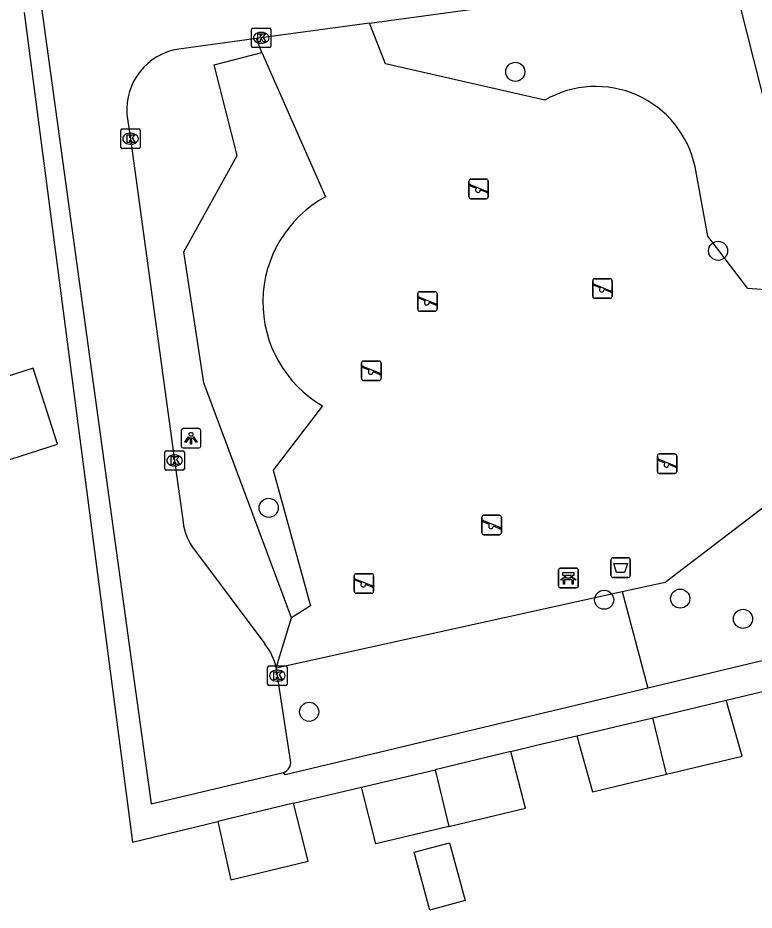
# Model space of a CAD drawing. Extents: x 159718 to 160783, y 383290 to 384030.
# Drawn here: x 160196.59 to 160234.26, y 383597.37 to 383643.06 of the extents above; entities that cross this region are included whole.
import ezdxf

# ---------------------------------------------------------------- set-up
doc = ezdxf.new("R2010")
doc.units = 0
for name, color, linetype in [('IMGEO_Afvalbak', 7, 'Continuous'), ('IMGEO_Bank', 7, 'Continuous'), ('IMGEO_Boom', 7, 'Continuous'), ('IMGEO_Groenvoorziening', 7, 'Continuous'), ('IMGEO_Kolk', 7, 'Continuous'), ('IMGEO_Lichtpunt', 7, 'Continuous'), ('IMGEO_Pand', 7, 'Continuous'), ('IMGEO_Rijbaan_lokaal_open', 7, 'Continuous'), ('IMGEO_Speelvoorziening', 7, 'Continuous'), ('IMGEO_Voetpad_open', 7, 'Continuous')]:
    doc.layers.add(name, color=color, linetype=linetype)

msp = doc.modelspace()

# ---------------------------------------------------------------- linework, layer by layer
at = {"layer": 'IMGEO_Afvalbak'}
for p, q in [((160226.935, 383614.512), (160226.935, 383615.312)), ((160226.935, 383615.312), (160226.935, 383614.512)), ((160227.035, 383615.412), (160227.825, 383615.412)), ((160227.825, 383615.412), (160227.035, 383615.412)), ((160227.925, 383615.312), (160227.925, 383614.512)), ((160227.925, 383614.512), (160227.925, 383615.312)), ((160227.825, 383614.412), (160227.035, 383614.412)), ((160227.035, 383614.412), (160227.825, 383614.412))]:
    msp.add_line(p, q, dxfattribs=at)
msp.add_lwpolyline([(160227.078, 383615.126), (160227.782, 383615.126), (160227.633, 383614.656), (160227.227, 383614.656), (160227.078, 383615.126)], dxfattribs=at)
for centre, start, end in [((160227.035, 383615.312), 90, 180), ((160227.035, 383615.312), 90, 180), ((160227.825, 383615.312), 0, 90), ((160227.825, 383615.312), 360, 90), ((160227.035, 383614.512), 180, 270), ((160227.035, 383614.512), 180, 270), ((160227.825, 383614.512), 270, 0), ((160227.825, 383614.512), 270, 0)]:
    msp.add_arc(centre, 0.1, start, end, dxfattribs=at)
at = {"layer": 'IMGEO_Bank'}
for p, q in [((160224.258, 383613.956), (160224.258, 383614.797)), ((160224.258, 383614.797), (160224.258, 383613.956)), ((160224.333, 383614.881), (160225.174, 383614.881)), ((160225.174, 383614.881), (160224.333, 383614.881)), ((160225.258, 383614.806), (160225.258, 383613.965)), ((160225.258, 383613.965), (160225.258, 383614.806)), ((160224.955, 383614.279), (160224.562, 383614.279)), ((160224.567, 383614.387), (160224.567, 383614.493)), ((160224.611, 383614.493), (160224.611, 383614.387)), ((160224.899, 383614.499), (160224.617, 383614.499)), ((160224.617, 383614.381), (160224.899, 383614.381)), ((160224.905, 383614.387), (160224.905, 383614.493)), ((160224.949, 383614.493), (160224.949, 383614.387)), ((160225.183, 383613.881), (160224.342, 383613.881)), ((160224.342, 383613.881), (160225.183, 383613.881))]:
    msp.add_line(p, q, dxfattribs=at)
for points in [[(160224.505, 383614.279), (160224.363, 383614.279), (160224.475, 383614.381), (160224.561, 383614.381)], [(160224.561, 383614.499), (160224.475, 383614.499), (160224.475, 383614.66), (160225.038, 383614.66), (160225.038, 383614.499), (160224.955, 383614.499)], [(160224.555, 383614.272), (160224.555, 383614.065), (160224.512, 383614.065), (160224.512, 383614.272)], [(160224.955, 383614.381), (160225.038, 383614.381), (160225.15, 383614.279), (160225.011, 383614.279)], [(160225.005, 383614.272), (160225.005, 383614.065), (160224.961, 383614.065), (160224.961, 383614.272)]]:
    msp.add_lwpolyline(points, dxfattribs=at)
for centre, radius, start, end in [((160224.336, 383614.803), 0.0779, 92.4484, 184.2845), ((160224.336, 383614.803), 0.0779, 92.4484, 184.2845), ((160225.18, 383614.803), 0.0779, 2.4484, 94.2845), ((160225.18, 383614.803), 0.0779, 2.4484, 94.2845), ((160224.505, 383614.272), 0.00671, 2.8957, 87.1043), ((160224.562, 383614.272), 0.00671, 92.8957, 177.1043), ((160224.56, 383614.492), 0.00671, 2.8957, 87.1043), ((160224.56, 383614.388), 0.00671, 272.8957, 357.1043), ((160224.617, 383614.492), 0.00671, 92.8957, 177.1043), ((160224.617, 383614.388), 0.00671, 182.8957, 267.1043), ((160224.899, 383614.492), 0.00671, 2.8957, 87.1043), ((160224.899, 383614.388), 0.00671, 272.8957, 357.1043), ((160224.956, 383614.492), 0.00671, 92.8957, 177.1043), ((160224.956, 383614.388), 0.00671, 182.8957, 267.1043), ((160224.954, 383614.272), 0.00671, 2.8957, 87.1043), ((160225.011, 383614.272), 0.00671, 92.8957, 177.1043), ((160224.336, 383613.959), 0.0779, 182.4484, 274.2845), ((160224.336, 383613.959), 0.0779, 182.4484, 274.2845), ((160225.18, 383613.959), 0.0779, 272.4484, 4.2845), ((160225.18, 383613.959), 0.0779, 272.4484, 4.2845)]:
    msp.add_arc(centre, radius, start, end, dxfattribs=at)
at = {"layer": 'IMGEO_Boom'}
for centre in [(160222.043, 383640.291), (160232.419, 383631.129), (160209.426, 383617.97), (160230.481, 383613.323), (160226.591, 383613.264), (160233.694, 383612.289), (160211.496, 383607.529)]:
    msp.add_circle(centre, 0.489, dxfattribs=at)
at = {"layer": 'IMGEO_Groenvoorziening'}
for points in [[(160223.558, 383638.841), (160215.406, 383640.709), (160214.586, 383642.789)], [(160209.07, 383641.277), (160208.8, 383642)], [(160210.586, 383612.347), (160206.111, 383624.376), (160205.082, 383631.079), (160207.822, 383636.008), (160206.629, 383640.644), (160209.07, 383641.277)], [(160209.07, 383641.277), (160212.326, 383633.891)], [(160237.374, 383628.936), (160233.937, 383629.192), (160231.888, 383631.887), (160231.241, 383635.426)], [(160227.518, 383613.686), (160229.71, 383614.17), (160234.9, 383618.123), (160238.442, 383625.195)], [(160212.178, 383623.193), (160209.649, 383619.903), (160211.563, 383612.946), (160210.586, 383612.347)], [(160209.812, 383609.778), (160227.518, 383613.686)], [(160227.518, 383613.686), (160228.826, 383608.739)], [(160209.812, 383609.778), (160210.586, 383612.347)]]:
    msp.add_lwpolyline(points, dxfattribs=at)
for centre, radius, start, end in [((160226.164, 383634.354), 5.189, 11.9245, 120.1464), ((160215.277, 383628.5), 6.146, 118.7008, 239.714)]:
    msp.add_arc(centre, radius, start, end, dxfattribs=at)
at = {"layer": 'IMGEO_Kolk'}
for p, q in [((160208.543, 383641.607), (160208.543, 383642.459)), ((160208.618, 383642.533), (160209.47, 383642.533)), ((160209.031, 383642.313), (160209.056, 383642.313)), ((160209.544, 383642.459), (160209.544, 383641.607)), ((160209.054, 383641.753), (160209.029, 383641.753)), ((160209.47, 383641.533), (160208.618, 383641.533)), ((160201.857, 383636.442), (160201.857, 383637.294)), ((160201.932, 383637.368), (160202.784, 383637.368)), ((160202.345, 383637.148), (160202.37, 383637.148)), ((160202.858, 383637.294), (160202.858, 383636.442)), ((160202.784, 383636.368), (160201.932, 383636.368)), ((160202.368, 383636.588), (160202.343, 383636.588)), ((160204.11, 383619.971), (160204.11, 383620.823)), ((160204.185, 383620.897), (160205.037, 383620.897)), ((160204.598, 383620.677), (160204.623, 383620.677)), ((160205.111, 383620.823), (160205.111, 383619.971)), ((160205.037, 383619.897), (160204.185, 383619.897)), ((160204.621, 383620.117), (160204.596, 383620.117)), ((160209.37, 383608.952), (160209.37, 383609.804)), ((160209.445, 383609.878), (160210.297, 383609.878)), ((160209.858, 383609.658), (160209.883, 383609.658)), ((160210.371, 383609.804), (160210.371, 383608.952)), ((160210.297, 383608.878), (160209.445, 383608.878)), ((160209.881, 383609.098), (160209.856, 383609.098))]:
    msp.add_line(p, q, dxfattribs=at)
for points in [[(160208.543, 383641.607), (160208.543, 383642.459)], [(160208.618, 383642.533), (160209.47, 383642.533)], [(160208.864, 383642.233), (160208.987, 383642.233), (160208.987, 383642.082), (160209.117, 383642.233), (160209.281, 383642.233), (160209.135, 383642.082), (160209.288, 383641.833), (160209.136, 383641.833), (160209.051, 383641.997), (160208.987, 383641.93), (160208.987, 383641.833), (160208.864, 383641.833), (160208.864, 383642.233)], [(160209.544, 383642.459), (160209.544, 383641.607)], [(160209.47, 383641.533), (160208.618, 383641.533)], [(160201.857, 383636.442), (160201.857, 383637.294)], [(160201.932, 383637.368), (160202.784, 383637.368)], [(160202.178, 383637.068), (160202.301, 383637.068), (160202.301, 383636.917), (160202.431, 383637.068), (160202.595, 383637.068), (160202.449, 383636.917), (160202.602, 383636.668), (160202.45, 383636.668), (160202.365, 383636.832), (160202.301, 383636.765), (160202.301, 383636.668), (160202.178, 383636.668), (160202.178, 383637.068)], [(160202.858, 383637.294), (160202.858, 383636.442)], [(160202.784, 383636.368), (160201.932, 383636.368)], [(160204.11, 383619.971), (160204.11, 383620.823)], [(160204.185, 383620.897), (160205.037, 383620.897)], [(160205.111, 383620.823), (160205.111, 383619.971)], [(160204.431, 383620.597), (160204.554, 383620.597), (160204.554, 383620.446), (160204.684, 383620.597), (160204.848, 383620.597), (160204.702, 383620.446), (160204.855, 383620.197), (160204.703, 383620.197), (160204.618, 383620.361), (160204.554, 383620.294), (160204.554, 383620.197), (160204.431, 383620.197), (160204.431, 383620.597)], [(160205.037, 383619.897), (160204.185, 383619.897)], [(160209.37, 383608.952), (160209.37, 383609.804)], [(160209.445, 383609.878), (160210.297, 383609.878)], [(160210.371, 383609.804), (160210.371, 383608.952)], [(160209.691, 383609.578), (160209.814, 383609.578), (160209.814, 383609.427), (160209.944, 383609.578), (160210.108, 383609.578), (160209.962, 383609.427), (160210.115, 383609.178), (160209.963, 383609.178), (160209.878, 383609.342), (160209.814, 383609.275), (160209.814, 383609.178), (160209.691, 383609.178), (160209.691, 383609.578)], [(160210.297, 383608.878), (160209.445, 383608.878)]]:
    msp.add_lwpolyline(points, dxfattribs=at)
for centre, start, end in [((160208.62, 383642.457), 91.552, 178.448), ((160208.62, 383642.457), 91.552, 178.448), ((160209.468, 383642.457), 1.552, 88.448), ((160209.468, 383642.457), 1.552, 88.448), ((160208.62, 383641.609), 181.552, 268.448), ((160208.62, 383641.609), 181.552, 268.448), ((160209.468, 383641.609), 271.552, 358.448), ((160209.468, 383641.609), 271.552, 358.448), ((160201.934, 383637.292), 91.552, 178.448), ((160201.934, 383637.292), 91.552, 178.448), ((160202.782, 383637.292), 1.552, 88.448), ((160202.782, 383637.292), 1.552, 88.448), ((160201.934, 383636.444), 181.552, 268.448), ((160201.934, 383636.444), 181.552, 268.448), ((160202.782, 383636.444), 271.552, 358.448), ((160202.782, 383636.444), 271.552, 358.448), ((160204.187, 383620.821), 91.552, 178.448), ((160204.187, 383620.821), 91.552, 178.448), ((160205.035, 383620.821), 1.552, 88.448), ((160205.035, 383620.821), 1.552, 88.448), ((160204.187, 383619.973), 181.552, 268.448), ((160204.187, 383619.973), 181.552, 268.448), ((160205.035, 383619.973), 271.552, 358.448), ((160205.035, 383619.973), 271.552, 358.448), ((160209.447, 383609.802), 91.552, 178.448), ((160209.447, 383609.802), 91.552, 178.448), ((160210.295, 383609.802), 1.552, 88.448), ((160210.295, 383609.802), 1.552, 88.448), ((160209.447, 383608.954), 181.552, 268.448), ((160209.447, 383608.954), 181.552, 268.448), ((160210.295, 383608.954), 271.552, 358.448), ((160210.295, 383608.954), 271.552, 358.448)]:
    msp.add_arc(centre, 0.0765, start, end, dxfattribs=at)
for centre, major_axis, ratio, start_param, end_param in [((160209.03, 383642.033), (-0.387, 0.002), 0.722429, 4.712389, 7.853982), ((160209.055, 383642.033), (-0.39, 0.002), 0.717154, 1.570796, 4.712389), ((160202.344, 383636.868), (-0.387, 0.002), 0.722429, 4.712389, 7.853982), ((160202.369, 383636.868), (-0.39, 0.002), 0.717154, 1.570796, 4.712389), ((160204.597, 383620.397), (-0.387, 0.002), 0.722429, 4.712389, 7.853982), ((160204.622, 383620.397), (-0.39, 0.002), 0.717154, 1.570796, 4.712389), ((160209.857, 383609.378), (-0.387, 0.002), 0.722429, 4.712389, 7.853982), ((160209.882, 383609.378), (-0.39, 0.002), 0.717154, 1.570796, 4.712389)]:
    msp.add_ellipse(centre, major_axis=major_axis, ratio=ratio, start_param=start_param, end_param=end_param, dxfattribs=at)
at = {"layer": 'IMGEO_Lichtpunt'}
for p, q in [((160205.857, 383622.033), (160205.049, 383622.033)), ((160205.857, 383622.033), (160205.049, 383622.033)), ((160204.955, 383621.938), (160204.955, 383621.131)), ((160204.955, 383621.938), (160204.955, 383621.131)), ((160205.951, 383621.131), (160205.951, 383621.938)), ((160205.951, 383621.131), (160205.951, 383621.938)), ((160205.049, 383621.037), (160205.857, 383621.037)), ((160205.049, 383621.037), (160205.857, 383621.037))]:
    msp.add_line(p, q, dxfattribs=at)
for points in [[(160205.329, 383621.602), (160205.368, 383621.574), (160205.18, 383621.312), (160205.142, 383621.339), (160205.329, 383621.602)], [(160205.431, 383621.554), (160205.478, 383621.554), (160205.478, 383621.232), (160205.431, 383621.232), (160205.431, 383621.554)], [(160205.541, 383621.574), (160205.579, 383621.601), (160205.766, 383621.339), (160205.727, 383621.311), (160205.541, 383621.574)]]:
    msp.add_lwpolyline(points, dxfattribs=at)
msp.add_circle((160205.454, 383621.736), 0.0994, dxfattribs=at)
for centre, start, end in [((160205.049, 383621.938), 90, 180), ((160205.049, 383621.938), 90, 180), ((160205.857, 383621.938), 0, 90), ((160205.857, 383621.938), 0, 90), ((160205.049, 383621.131), 180, 270), ((160205.049, 383621.131), 180, 270), ((160205.857, 383621.131), 270, 0), ((160205.857, 383621.131), 270, 360)]:
    msp.add_arc(centre, 0.0946, start, end, dxfattribs=at)
at = {"layer": 'IMGEO_Pand'}
for points in [[(160192.927, 383619.408), (160198.62, 383621.227), (160197.378, 383625.113), (160191.686, 383623.294), (160192.927, 383619.408)], [(160229.077, 383607.222), (160232.835, 383608.117)], [(160229.773, 383604.335), (160233.645, 383605.258), (160232.835, 383608.117)], [(160225.188, 383606.295), (160229.077, 383607.222)], [(160229.773, 383604.335), (160229.077, 383607.222)], [(160225.188, 383606.295), (160225.986, 383603.432), (160228.842, 383604.113), (160229.773, 383604.335)], [(160221.809, 383605.504), (160217.939, 383604.563)], [(160218.641, 383601.657), (160222.569, 383602.602), (160221.809, 383605.504)], [(160214.179, 383603.669), (160217.006, 383604.336), (160217.939, 383604.563)], [(160217.939, 383604.563), (160218.641, 383601.657)], [(160218.641, 383601.657), (160214.916, 383600.762), (160214.179, 383603.669)], [(160210.697, 383602.852), (160206.832, 383601.915)], [(160206.832, 383601.915), (160207.498, 383598.933), (160211.443, 383599.884), (160210.697, 383602.852)], [(160216.861, 383600.336), (160218.67, 383600.826), (160219.472, 383597.864), (160217.663, 383597.374), (160216.861, 383600.336)]]:
    msp.add_lwpolyline(points, dxfattribs=at)
at = {"layer": 'IMGEO_Rijbaan_lokaal_open'}
msp.add_lwpolyline([(160237.374, 383628.936), (160236.476, 383632.08), (160233.141, 383645.332)], dxfattribs=at)
at = {"layer": 'IMGEO_Speelvoorziening'}
for p, q in [((160219.767, 383634.798), (160220.557, 383634.798)), ((160220.557, 383634.798), (160219.767, 383634.798)), ((160219.667, 383633.898), (160219.667, 383634.698)), ((160219.667, 383634.698), (160219.667, 383633.898)), ((160220.05, 383634.326), (160219.711, 383634.463)), ((160219.736, 383634.523), (160220.612, 383634.17)), ((160220.657, 383634.698), (160220.657, 383633.898)), ((160220.657, 383633.898), (160220.657, 383634.698)), ((160220.588, 383634.11), (160220.248, 383634.247)), ((160220.557, 383633.798), (160219.767, 383633.798)), ((160219.767, 383633.798), (160220.557, 383633.798)), ((160226.003, 383628.799), (160226.003, 383629.599)), ((160226.003, 383629.599), (160226.003, 383628.799)), ((160226.386, 383629.227), (160226.047, 383629.364)), ((160226.072, 383629.424), (160226.948, 383629.071)), ((160226.103, 383629.699), (160226.893, 383629.699)), ((160226.893, 383629.699), (160226.103, 383629.699)), ((160226.993, 383629.599), (160226.993, 383628.799)), ((160226.993, 383628.799), (160226.993, 383629.599)), ((160217.053, 383628.138), (160217.053, 383628.938)), ((160217.053, 383628.938), (160217.053, 383628.138)), ((160217.153, 383629.038), (160217.943, 383629.038)), ((160217.943, 383629.038), (160217.153, 383629.038)), ((160218.043, 383628.938), (160218.043, 383628.138)), ((160218.043, 383628.138), (160218.043, 383628.938)), ((160226.924, 383629.011), (160226.584, 383629.148)), ((160217.436, 383628.566), (160217.097, 383628.703)), ((160217.122, 383628.763), (160217.998, 383628.41)), ((160217.974, 383628.35), (160217.634, 383628.487)), ((160226.893, 383628.699), (160226.103, 383628.699)), ((160226.103, 383628.699), (160226.893, 383628.699)), ((160217.943, 383628.038), (160217.153, 383628.038)), ((160217.153, 383628.038), (160217.943, 383628.038)), ((160214.183, 383624.588), (160214.183, 383625.388)), ((160214.183, 383625.388), (160214.183, 383624.588)), ((160214.252, 383625.213), (160215.128, 383624.86)), ((160214.283, 383625.488), (160215.073, 383625.488)), ((160215.073, 383625.488), (160214.283, 383625.488)), ((160215.173, 383625.388), (160215.173, 383624.588)), ((160215.173, 383624.588), (160215.173, 383625.388)), ((160214.566, 383625.016), (160214.227, 383625.153)), ((160215.104, 383624.8), (160214.764, 383624.937)), ((160215.073, 383624.488), (160214.283, 383624.488)), ((160214.283, 383624.488), (160215.073, 383624.488)), ((160229.311, 383619.835), (160229.311, 383620.635)), ((160229.311, 383620.635), (160229.311, 383619.835)), ((160229.411, 383620.735), (160230.201, 383620.735)), ((160230.201, 383620.735), (160229.411, 383620.735)), ((160230.301, 383620.635), (160230.301, 383619.835)), ((160230.301, 383619.835), (160230.301, 383620.635)), ((160229.694, 383620.263), (160229.355, 383620.4)), ((160229.38, 383620.46), (160230.256, 383620.107)), ((160230.232, 383620.047), (160229.892, 383620.184)), ((160230.201, 383619.735), (160229.411, 383619.735)), ((160229.411, 383619.735), (160230.201, 383619.735)), ((160220.339, 383616.69), (160220.339, 383617.49)), ((160220.339, 383617.49), (160220.339, 383616.69)), ((160220.439, 383617.59), (160221.229, 383617.59)), ((160221.229, 383617.59), (160220.439, 383617.59)), ((160221.329, 383617.49), (160221.329, 383616.69)), ((160221.329, 383616.69), (160221.329, 383617.49)), ((160220.722, 383617.118), (160220.383, 383617.255)), ((160220.408, 383617.315), (160221.284, 383616.962)), ((160221.26, 383616.902), (160220.92, 383617.039)), ((160221.229, 383616.59), (160220.439, 383616.59)), ((160220.439, 383616.59), (160221.229, 383616.59)), ((160213.804, 383613.699), (160213.804, 383614.499)), ((160213.804, 383614.499), (160213.804, 383613.699)), ((160214.187, 383614.127), (160213.848, 383614.264)), ((160213.873, 383614.324), (160214.749, 383613.971)), ((160213.904, 383614.599), (160214.694, 383614.599)), ((160214.694, 383614.599), (160213.904, 383614.599)), ((160214.794, 383614.499), (160214.794, 383613.699)), ((160214.794, 383613.699), (160214.794, 383614.499)), ((160214.725, 383613.911), (160214.385, 383614.048)), ((160214.694, 383613.599), (160213.904, 383613.599)), ((160213.904, 383613.599), (160214.694, 383613.599))]:
    msp.add_line(p, q, dxfattribs=at)
for centre, radius, start, end in [((160219.767, 383634.698), 0.1, 90, 180), ((160219.767, 383634.698), 0.1, 90, 180), ((160220.557, 383634.698), 0.1, 0, 90), ((160220.557, 383634.698), 0.1, 360, 90), ((160219.724, 383634.493), 0.0327, 68.078, 248.078), ((160220.129, 383634.236), 0.12, 130.9928, 5.1632), ((160219.767, 383633.898), 0.1, 180, 270), ((160219.767, 383633.898), 0.1, 180, 270), ((160220.557, 383633.898), 0.1, 270, 0), ((160220.557, 383633.898), 0.1, 270, 0), ((160220.6, 383634.14), 0.0327, 248.078, 68.078), ((160226.103, 383629.599), 0.1, 90, 180), ((160226.103, 383629.599), 0.1, 90, 180), ((160226.06, 383629.394), 0.0327, 68.078, 248.078), ((160226.893, 383629.599), 0.1, 0, 90), ((160226.893, 383629.599), 0.1, 360, 90), ((160217.153, 383628.938), 0.1, 90, 180), ((160217.153, 383628.938), 0.1, 90, 180), ((160217.943, 383628.938), 0.1, 0, 90), ((160217.943, 383628.938), 0.1, 360, 90), ((160226.465, 383629.137), 0.12, 130.9928, 5.1632), ((160226.936, 383629.041), 0.0327, 248.078, 68.078), ((160217.11, 383628.733), 0.0327, 68.078, 248.078), ((160217.515, 383628.476), 0.12, 130.9928, 5.1632), ((160217.986, 383628.38), 0.0327, 248.078, 68.078), ((160226.103, 383628.799), 0.1, 180, 270), ((160226.103, 383628.799), 0.1, 180, 270), ((160226.893, 383628.799), 0.1, 270, 0), ((160226.893, 383628.799), 0.1, 270, 0), ((160217.153, 383628.138), 0.1, 180, 270), ((160217.153, 383628.138), 0.1, 180, 270), ((160217.943, 383628.138), 0.1, 270, 0), ((160217.943, 383628.138), 0.1, 270, 0), ((160214.283, 383625.388), 0.1, 90, 180), ((160214.283, 383625.388), 0.1, 90, 180), ((160214.24, 383625.183), 0.0327, 68.078, 248.078), ((160215.073, 383625.388), 0.1, 0, 90), ((160215.073, 383625.388), 0.1, 360, 90), ((160214.645, 383624.926), 0.12, 130.9928, 5.1632), ((160215.116, 383624.83), 0.0327, 248.078, 68.078), ((160214.283, 383624.588), 0.1, 180, 270), ((160214.283, 383624.588), 0.1, 180, 270), ((160215.073, 383624.588), 0.1, 270, 0), ((160215.073, 383624.588), 0.1, 270, 0), ((160229.411, 383620.635), 0.1, 90, 180), ((160229.411, 383620.635), 0.1, 90, 180), ((160230.201, 383620.635), 0.1, 0, 90), ((160230.201, 383620.635), 0.1, 360, 90), ((160229.368, 383620.43), 0.0327, 68.078, 248.078), ((160229.773, 383620.173), 0.12, 130.9928, 5.1632), ((160229.411, 383619.835), 0.1, 180, 270), ((160229.411, 383619.835), 0.1, 180, 270), ((160230.201, 383619.835), 0.1, 270, 0), ((160230.201, 383619.835), 0.1, 270, 0), ((160230.244, 383620.077), 0.0327, 248.078, 68.078), ((160220.439, 383617.49), 0.1, 90, 180), ((160220.439, 383617.49), 0.1, 90, 180), ((160221.229, 383617.49), 0.1, 0, 90), ((160221.229, 383617.49), 0.1, 360, 90), ((160220.396, 383617.285), 0.0327, 68.078, 248.078), ((160220.801, 383617.028), 0.12, 130.9928, 5.1632), ((160220.439, 383616.69), 0.1, 180, 270), ((160220.439, 383616.69), 0.1, 180, 270), ((160221.229, 383616.69), 0.1, 270, 0), ((160221.229, 383616.69), 0.1, 270, 0), ((160221.272, 383616.932), 0.0327, 248.078, 68.078), ((160213.904, 383614.499), 0.1, 90, 180), ((160213.904, 383614.499), 0.1, 90, 180), ((160213.861, 383614.294), 0.0327, 68.078, 248.078), ((160214.694, 383614.499), 0.1, 0, 90), ((160214.694, 383614.499), 0.1, 360, 90), ((160214.266, 383614.037), 0.12, 130.9928, 5.1632), ((160214.737, 383613.941), 0.0327, 248.078, 68.078), ((160213.904, 383613.699), 0.1, 180, 270), ((160213.904, 383613.699), 0.1, 180, 270), ((160214.694, 383613.699), 0.1, 270, 0), ((160214.694, 383613.699), 0.1, 270, 0)]:
    msp.add_arc(centre, radius, start, end, dxfattribs=at)
at = {"layer": 'IMGEO_Voetpad_open'}
for points in [[(160214.586, 383642.789), (160220.488, 383643.593), (160226.31, 383644.387), (160231.136, 383645.055), (160233.141, 383645.332)], [(160196.924, 383643.324), (160202.466, 383600.856), (160206.832, 383601.915)], [(160197.824, 383643.446), (160202.462, 383609.71), (160203.422, 383602.811), (160208.308, 383603.978), (160210.185, 383604.422)], [(160214.586, 383642.789), (160209.044, 383642.033), (160208.8, 383642)], [(160208.8, 383642), (160204.829, 383641.459)], [(160202.176, 383638.114), (160202.358, 383636.868), (160204.611, 383620.397), (160205.043, 383617.239)], [(160205.625, 383615.825), (160209.227, 383611)], [(160241.805, 383611.855), (160240.868, 383611.63), (160230.749, 383609.201), (160228.826, 383608.739)], [(160210.545, 383605.034), (160209.871, 383609.378)], [(160232.835, 383608.117), (160238.281, 383609.417)], [(160228.826, 383608.739), (160214.718, 383605.353), (160210.263, 383604.307), (160210.185, 383604.422)], [(160221.809, 383605.504), (160223.202, 383605.83), (160225.188, 383606.295)], [(160210.697, 383602.852), (160214.179, 383603.669)]]:
    msp.add_lwpolyline(points, dxfattribs=at)
for centre, radius, start, end in [((160205.295, 383638.365), 3.129, 98.5706, 184.5918), ((160207.975, 383617.619), 2.957, 187.3866, 217.3573), ((160206.946, 383609.157), 2.932, 12.2251, 38.9379), ((160207.173, 383609.184), 2.705, 4.1042, 12.677), ((160210.001, 383604.942), 0.552, 289.4881, 9.5808)]:
    msp.add_arc(centre, radius, start, end, dxfattribs=at)

doc.saveas('drawing.dxf')
